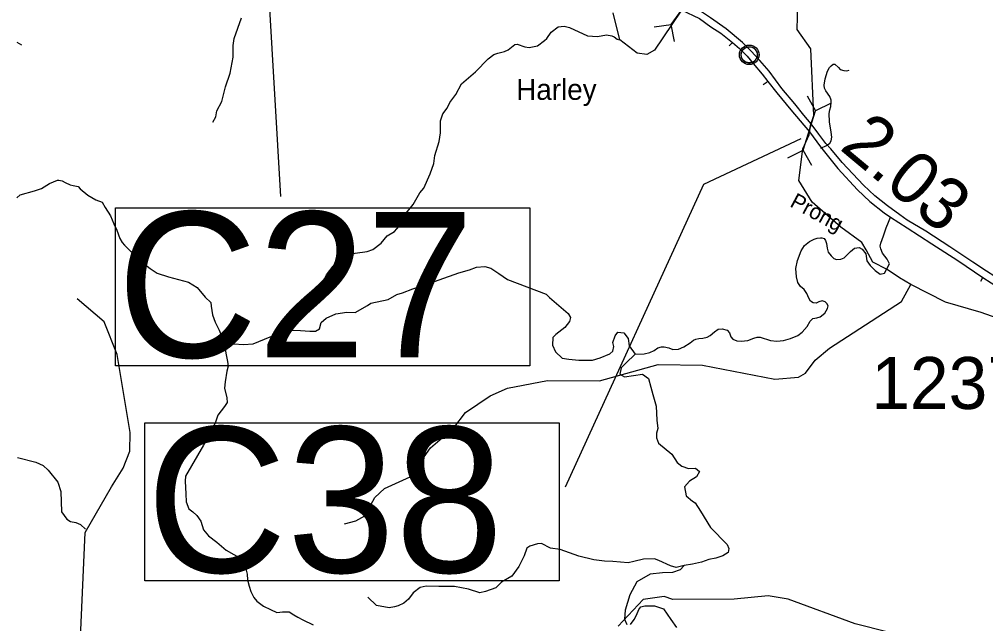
# Model space of a CAD drawing. Extents: x 1248089 to 1457196, y 820910 to 988753.
# Drawn here: x 1281298 to 1290590, y 891661 to 897474 of the extents above; entities that cross this region are included whole.
import ezdxf

# ---------------------------------------------------------------- set-up
doc = ezdxf.new("R2010")
doc.units = 0
for name, color, linetype in [('Exist Civil Demographics Community CELL', 7, 'Continuous'), ('Exist Civil Demographics Community Label', 7, 'Continuous'), ('Exist Hydrographic Creek Single Shore', 7, 'Continuous'), ('Exist Hydrographic Misc Water Feature', 7, 'Continuous'), ('Exist Road Non-System Type 51', 7, 'Continuous'), ('Exist Road Primary US Divided Attributed', 7, 'Continuous'), ('Exist Road Primary US Mileage Hundredths English Label', 7, 'Continuous'), ('Exist Road Primary US Structure Culvert CELL', 7, 'Continuous'), ('Exist Road Primary US Structure Culvert Number Label', 7, 'Continuous'), ('Prop Lane Lines', 7, 'Continuous'), ('Scratch_Level_4', 7, 'Continuous')]:
    doc.layers.add(name, color=color, linetype=linetype)

msp = doc.modelspace()

# ---------------------------------------------------------------- linework, layer by layer
at = {"layer": 'Exist Civil Demographics Community CELL'}
msp.add_lwpolyline([(1288239.6, 897145.1), (1288240.5, 897150.7), (1288242.3, 897157.2), (1288245.2, 897164.4), (1288248.2, 897170.2), (1288251.5, 897175.9), (1288255.3, 897181), (1288259.2, 897185.4), (1288263.8, 897190), (1288269.4, 897194.6), (1288274.8, 897198.3), (1288279.7, 897201.1), (1288284.7, 897203.6), (1288290.2, 897205.9), (1288295.8, 897207.7), (1288300.1, 897208.9), (1288305, 897209.6), (1288309.1, 897210.3), (1288315.5, 897210.6), (1288319.9, 897210.5), (1288325.6, 897210.2), (1288330.5, 897209.5), (1288335.4, 897208.5), (1288340.4, 897207.1), (1288345.6, 897205.1), (1288352.2, 897202.2), (1288358.5, 897198.7), (1288363.5, 897195.2), (1288368.7, 897191.2), (1288372, 897188), (1288376.1, 897183.6), (1288380, 897179), (1288383.1, 897174.4), (1288386.2, 897169.4), (1288388.7, 897164.2), (1288390.7, 897159.2), (1288392.3, 897154.2), (1288393.5, 897149.6), (1288394.6, 897143.5), (1288395.3, 897138.8), (1288395.5, 897132.8), (1288395.3, 897127), (1288394.8, 897121.3), (1288393.8, 897115.9), (1288392.2, 897109.7), (1288390.3, 897103.9), (1288388, 897098.8), (1288384.8, 897092.8), (1288381.6, 897087.5), (1288378.1, 897082.8), (1288373.9, 897078), (1288368.6, 897073.1), (1288363.6, 897069), (1288358.6, 897065.5), (1288354.2, 897063), (1288347.4, 897059.8), (1288340.3, 897057.1), (1288334.3, 897055.6), (1288327.7, 897054.3), (1288323.3, 897053.8), (1288318.8, 897053.6), (1288313.2, 897053.6), (1288309, 897054), (1288303.3, 897054.7), (1288297.4, 897056), (1288292.8, 897057.3), (1288287.6, 897059.2), (1288283, 897061.2), (1288279.1, 897063.4), (1288272.3, 897067.5), (1288266.7, 897071.8), (1288261.8, 897076.3), (1288257.4, 897081.1), (1288254.2, 897085.1), (1288251.2, 897089.3), (1288247.1, 897096.4), (1288245.4, 897099.9), (1288243.7, 897103.9), (1288241.1, 897112.1), (1288239.6, 897119.2), (1288238.9, 897124.3), (1288238.5, 897130.6), (1288238.5, 897135.3), (1288239, 897141.8)], close=True, dxfattribs=at)
for centre, radius in [((1288317.2, 897132.7), 94.3), ((1288316.9, 897132.9), 76.7)]:
    msp.add_circle(centre, radius, dxfattribs=at)
at = {"layer": 'Exist Hydrographic Creek Single Shore'}
for points in [[(1289870.8, 894922.8), (1289762.4, 894989), (1289644.8, 895068.1), (1289505.1, 895139.8), (1289440.8, 895255.6), (1289398.6, 895327.3), (1289196.5, 895476.3), (1288922.4, 895715), (1288794.4, 895924.3), (1288832.4, 896227.3), (1288892.5, 896362.6), (1288898.3, 896404.3), (1288907.1, 896451.8), (1288939, 896549.3), (1288908.4, 897189.2), (1288779.4, 897375.6), (1288785.4, 897618.4), (1288731.3, 897770.5), (1288509.4, 897899.7), (1288359.4, 897935.6), (1288051.4, 897961.4)], [(1287659.7, 897552.7), (1287407.3, 897176.7), (1287331.3, 897135.5), (1287239.4, 897147.2), (1287074, 897275.2), (1287007.4, 897535.9)], [(1292298.6, 893596.2), (1291926.7, 893747.9), (1291505.3, 894232.6), (1291277.7, 894395), (1290547.5, 894654.9), (1290205.2, 894753.7), (1289870.8, 894922.8)], [(1281874.4, 891240.5), (1281931.3, 892539.3), (1282183.3, 892977.5), (1282296.3, 893155.8), (1282359.3, 893322), (1282363.3, 893499.2), (1282240.3, 894250.1), (1282114.3, 894564.5), (1281853.3, 894786.4)], [(1290519, 891272.9), (1290501, 891266.3), (1290375.5, 891257.3), (1290212.5, 891395.2), (1289956.5, 891502.1), (1289334.5, 891659), (1288690.5, 891898.4), (1288499.5, 891928.6), (1288173.5, 891895.7), (1287581.5, 891894.4), (1287498.5, 891922.4), (1287297.5, 891893.6), (1287057.5, 891639)]]:
    msp.add_lwpolyline(points, dxfattribs=at)
at = {"layer": 'Exist Hydrographic Misc Water Feature'}
for points in [[(1283157.8, 896486.2), (1283187.1, 896537.3), (1283196.6, 896593.7), (1283244.7, 896684.7), (1283280.3, 896825.9), (1283325.4, 896956.4), (1283353.2, 897110.1), (1283353.9, 897221.7), (1283363.7, 897289.7), (1283434.6, 897488.5)], [(1284167.7, 894898.5), (1284229.3, 894966.9), (1284252.6, 895016.6), (1284314.7, 895100.6), (1284497.6, 895214.3), (1284525.9, 895226), (1284642.3, 895241), (1284698.9, 895259.5), (1284778.4, 895322), (1284836.2, 895390.6), (1284905.3, 895432.7), (1284950.5, 895483.5), (1285003.2, 895590.7), (1285085.7, 895694.2), (1285150.5, 895805.3), (1285187.6, 895850.5), (1285247.2, 895988.8), (1285283.6, 896088.3), (1285293.4, 896163.5), (1285336.8, 896300.5), (1285348.8, 896380.8), (1285347.7, 896496.4), (1285369.3, 896564.2), (1285412.7, 896620.8), (1285438.1, 896672.8), (1285495.9, 896751.2), (1285550.5, 896853.5), (1285683.4, 896969.1), (1285806.7, 897095.4), (1285861.6, 897134.5), (1285898, 897149.4), (1285962.4, 897163.7), (1285998.9, 897181), (1286064.1, 897231.4), (1286084.2, 897235.1), (1286159.8, 897209), (1286199.7, 897204.1), (1286280, 897220.6), (1286349.3, 897270.8), (1286369.8, 897290.2), (1286411.3, 897349.2), (1286478.6, 897401.2), (1286538.8, 897408.2), (1286588.5, 897394.9), (1286762.7, 897316.7), (1286858.6, 897309.9), (1286943.1, 897323.8), (1286994.8, 897314.6), (1287018.6, 897304.2), (1287046.1, 897283.1), (1287074, 897275.2)], [(1284167.7, 894898.5), (1284229.3, 894966.9), (1284252.6, 895016.6), (1284314.7, 895100.6), (1284497.6, 895214.3), (1284525.9, 895226), (1284642.3, 895241), (1284698.9, 895259.5), (1284778.4, 895322), (1284836.2, 895390.6), (1284905.3, 895432.7), (1284950.5, 895483.5), (1285003.2, 895590.7), (1285085.7, 895694.2), (1285150.5, 895805.3), (1285187.6, 895850.5), (1285247.2, 895988.8), (1285283.6, 896088.3), (1285293.4, 896163.5), (1285336.8, 896300.5), (1285348.8, 896380.8), (1285347.7, 896496.4), (1285369.3, 896564.2), (1285412.7, 896620.8), (1285438.1, 896672.8), (1285495.9, 896751.2), (1285550.5, 896853.5), (1285683.4, 896969.1), (1285806.7, 897095.4), (1285861.6, 897134.5), (1285898, 897149.4), (1285962.4, 897163.7), (1285998.9, 897181), (1286064.1, 897231.4), (1286084.2, 897235.1), (1286159.8, 897209), (1286199.7, 897204.1), (1286280, 897220.6), (1286349.3, 897270.8), (1286369.8, 897290.2), (1286411.3, 897349.2), (1286478.6, 897401.2), (1286538.8, 897408.2), (1286588.5, 897394.9), (1286762.7, 897316.7), (1286858.6, 897309.9), (1286943.1, 897323.8), (1286994.8, 897314.6), (1287018.6, 897304.2), (1287046.1, 897283.1), (1287074, 897275.2)], [(1284426.4, 892620.7), (1284535.3, 892651.3), (1284620.3, 892698.9), (1284716.4, 892874.2), (1284810.4, 892960.9), (1285055.4, 893074.3), (1285253.4, 893352.6), (1285475.4, 893545.1), (1285587.4, 893693.9), (1285824.4, 893853.3), (1285993.4, 893925.5), (1286378.4, 893999.7), (1286878.4, 893996.3), (1287441.4, 894155.7), (1287866.4, 894147.2), (1288563.5, 894011.8), (1288789.5, 894033.5), (1288856.4, 894071.5), (1288951.4, 894194.4), (1289088.4, 894309.9), (1289782.4, 894758.8), (1289870.8, 894922.8)], [(1281281.4, 893258.2), (1281456.5, 893216.1), (1281527.6, 893181.9), (1281576.5, 893136.5), (1281669.8, 893022.2), (1281695.7, 892934), (1281704.9, 892737.6), (1281755.2, 892667.7), (1281790.6, 892643.2), (1281842.5, 892633.9), (1281886.1, 892616.6), (1281935, 892571.3)]]:
    msp.add_lwpolyline(points, dxfattribs=at)
at = {"layer": 'Exist Road Non-System Type 51'}
for p, q in [((1288154.9, 897250.6), (1288123.8, 897220.5)), ((1288451.5, 896843.1), (1288450.7, 896842.5)), ((1288489.1, 896870.4), (1288451.5, 896843.1)), ((1289005.9, 896234), (1289060.1, 896261.4)), ((1289657.1, 895524.4), (1289676.8, 895571.7)), ((1290543.6, 894956.5), (1290563.1, 894991.5))]:
    msp.add_line(p, q, dxfattribs=at)
for points in [[(1281273.3, 897255.8), (1281317.4, 897228.7)], [(1289060.1, 896261.4), (1289091.5, 896283.8), (1289105.5, 896305.6), (1289110.2, 896339.8), (1289105.5, 896389.7), (1289088.4, 896487.8), (1289086.8, 896568.8), (1289091.5, 896603), (1289100.8, 896635.7), (1289104, 896676.2), (1289105.5, 896698), (1289093.1, 896732.3), (1289052.6, 896785.2), (1289041.7, 896811.7), (1289038.6, 896841.3), (1289047.9, 896902), (1289068.2, 896975.2), (1289088.4, 897009.5), (1289105.5, 897028.1), (1289122.6, 897042.2), (1289141.3, 897042.2), (1289174, 897011), (1289192.7, 896992.3), (1289226.9, 896981.4), (1289254.9, 896979.9), (1289276.7, 896986.1)], [(1281274.4, 895756.4), (1281306.9, 895785.9), (1281442.7, 895824.3), (1281510.6, 895848), (1281587.3, 895895.2), (1281664.1, 895927.7), (1281678.9, 895927.7), (1281711.3, 895921.8), (1281737.9, 895904.1), (1281788.1, 895883.4), (1281814.7, 895874.6), (1281864.9, 895865.7), (1281882.6, 895845), (1281955.6, 895783.2), (1282032.4, 895738.9), (1282094.4, 895715.3), (1282123.9, 895665.1), (1282174.1, 895585.3), (1282206.6, 895508.5), (1282236.1, 895446.4), (1282265.6, 895366.7), (1282286.3, 895328.2), (1282309.9, 895301.7), (1282380.8, 895230.7), (1282481.2, 895136.2), (1282555, 895077.1), (1282624.7, 895033.1), (1282733.9, 894997.7), (1282925.8, 894944.5), (1283008.5, 894894.3), (1283085.2, 894802.7), (1283138.4, 894749.5), (1283144.3, 894714), (1283156.1, 894631.3), (1283179.7, 894560.4), (1283221, 894483.6), (1283264.7, 894373)], [(1287218.7, 894253), (1287307, 894258.1), (1287359.9, 894268.4), (1287402.3, 894289), (1287437.6, 894313), (1287473, 894325), (1287499.4, 894325), (1287543.6, 894314.7), (1287582.4, 894299.3), (1287635.4, 894301), (1287686.6, 894323.2), (1287750.2, 894362.6), (1287782, 894388.3), (1287803.2, 894396.9), (1287831.4, 894403.8), (1287870.3, 894407.2), (1287912.6, 894415.8), (1287940.9, 894432.9), (1287983.3, 894468.9), (1288018.6, 894494.6), (1288057.4, 894498), (1288105.1, 894484.3), (1288126.3, 894460.3), (1288138.7, 894419.2), (1288158.1, 894396.9), (1288196.9, 894383.2), (1288239.3, 894378.1), (1288302.9, 894386.6), (1288361.1, 894408.9), (1288394.7, 894415.8), (1288422.9, 894415.8), (1288520.9, 894386.6), (1288582.7, 894379.8), (1288646.3, 894386.6), (1288713.4, 894403.8), (1288785.8, 894434.6), (1288824.7, 894463.7), (1288874.1, 894520.3), (1288902.4, 894571.7), (1288927.1, 894597.4), (1288967.7, 894604.2), (1288999.5, 894612.8), (1289044.5, 894647.1), (1289071, 894691.6), (1289074.5, 894719), (1289062.2, 894739.6), (1289046.3, 894758.4), (1289018, 894767), (1288986.2, 894758.4), (1288959.7, 894744.7), (1288931.5, 894746.4), (1288905, 894763.6), (1288890.9, 894791), (1288869.7, 894837.3), (1288846.7, 894875), (1288809.7, 894904.1), (1288783.2, 894943.5), (1288772.6, 894996.6), (1288763.7, 895077.1), (1288782.3, 895155.9), (1288815.8, 895248.5), (1288847.6, 895298.2), (1288895.3, 895335.9), (1288941.2, 895358.1), (1288971.2, 895368.4), (1289003, 895373.5), (1289015.4, 895373.5), (1289036.6, 895366.7), (1289048.9, 895347.8), (1289059.5, 895317), (1289064.8, 895272.5), (1289077.2, 895234.8), (1289105.4, 895200.5), (1289131.9, 895173.1), (1289156.6, 895162.8), (1289199, 895166.2), (1289230.8, 895179.9), (1289289.1, 895241.6), (1289329.7, 895274.2), (1289373.8, 895279.3), (1289404.1, 895264.8), (1289437.2, 895217), (1289448.2, 895152.7), (1289479.4, 895104.9), (1289529, 895058.9), (1289576.8, 895024), (1289619.1, 895033.1), (1289666.9, 895123.4), (1289642.2, 895166.2), (1289599.8, 895224.5), (1289582.2, 895265.6), (1289576.9, 895293), (1289582.2, 895322.1), (1289606.9, 895392.4), (1289635.2, 895469.5), (1289656.3, 895522.6), (1289657.1, 895524.4)], [(1283264.7, 894373), (1283360.4, 894353.5), (1283453.4, 894345.1), (1283546.4, 894353.5), (1283833.8, 894472), (1283909.9, 894484.7), (1284002.9, 894480.4), (1284091.6, 894476.2), (1284146.6, 894476.2), (1284184.6, 894497.3), (1284201.5, 894556.6), (1284248, 894598.9), (1284341, 894641.2), (1284446.7, 894658.1), (1284527, 894653.8), (1284645.3, 894721.5), (1284679.2, 894742.7), (1284844, 894780.7), (1284928.5, 894827.3), (1284983.5, 894844.2), (1285080.7, 894882.3), (1285190.6, 894916.1), (1285524.5, 895034.5), (1285625.9, 895064.1), (1285693.6, 895089.5), (1285773.9, 895098), (1285833.1, 895081.1), (1285909.1, 895030.3), (1285993.7, 894971.1), (1286365.6, 894831.5), (1286395.2, 894797.7), (1286577, 894645.4), (1286598.1, 894607.3), (1286589.6, 894569.3), (1286543.1, 894510), (1286458.6, 894442.4), (1286429, 894412.7), (1286424.8, 894340.8), (1286454.4, 894277.4), (1286517.8, 894213.9), (1286581.2, 894205.5), (1286678.4, 894197), (1286809.4, 894197), (1286883.7, 894218.2), (1286976.7, 894256.3), (1287006.3, 894281.7), (1287014.7, 894328.2), (1287006.3, 894366.3), (1287027.4, 894429.7), (1287052.8, 894463.6), (1287111.9, 894459.3), (1287154.2, 894404.3), (1287162.6, 894332.4), (1287218.7, 894253)], [(1283264.7, 894373), (1283288.4, 894245.9), (1283300.2, 894183.9), (1283306.1, 894139.6), (1283294.3, 894089.4), (1283276.5, 893985.9), (1283270.6, 893926.9), (1283294.3, 893832.3), (1283297.2, 893788), (1283270.6, 893749.6), (1283205.7, 893666.8), (1283182.1, 893590), (1283069.9, 893377.3), (1282895.9, 893080.5), (1282893, 893033.3), (1282898.9, 892909.2), (1282901.8, 892832.4), (1282928.4, 892767.4), (1282966.8, 892737.8), (1283005.2, 892702.4), (1283043.5, 892646.2), (1283070.1, 892563.5), (1283117.1, 892505.5), (1283196.8, 892446.4), (1283288.3, 892369.6), (1283362.1, 892328.2), (1283435.9, 892283.9), (1283462.5, 892254.3), (1283480.2, 892218.9), (1283480.2, 892174.6), (1283489.1, 892139.1), (1283492, 892083), (1283506.8, 892020.9), (1283524.5, 891970.7), (1283554, 891914.6), (1283582.6, 891877.6)], [(1287218.7, 894253), (1287128.8, 894167.5), (1287086.6, 894120.9), (1287073.9, 894061.7), (1287116.2, 894036.3), (1287204.9, 894049), (1287289.4, 894061.7), (1287348.6, 894019.4), (1287369.8, 893934.8), (1287390.9, 893867.2), (1287420.5, 893753), (1287428.9, 893617.6), (1287437.4, 893537.2), (1287424.7, 893494.9), (1287424.7, 893448.4), (1287445.8, 893397.7), (1287572.6, 893291.9), (1287622.8, 893213), (1287669.3, 893174.9), (1287732.7, 893153.7), (1287800.3, 893158), (1287838.4, 893124.1), (1287808.8, 893073.4), (1287741.2, 893031.1), (1287694.7, 892976.1), (1287711.6, 892891.5), (1287770.7, 892840.7), (1287796.1, 892823.8), (1287846.8, 892743.5), (1287944, 892587), (1288104.7, 892422), (1288121.3, 892385), (1288112.9, 892347), (1288062.1, 892313.1), (1287994.5, 892292), (1287926.9, 892279.3), (1287859.3, 892253.9), (1287770.5, 892232.8), (1287690.2, 892220.1)], [(1287690.2, 892220.1), (1287613.7, 892200.2), (1287558.8, 892217.1), (1287448.9, 892267.8), (1287406.6, 892284.8), (1287301, 892280.5), (1287208, 892259.4), (1287153, 892246.7), (1287005.1, 892259.4), (1286924.8, 892263.6), (1286823.3, 892276.3), (1286679.6, 892310.1), (1286497.9, 892373.6), (1286404.9, 892386.3), (1286320.4, 892432.8), (1286282.3, 892428.6), (1286206.2, 892407.4), (1286176.7, 892386.3), (1286151.3, 892314.4), (1286100.6, 892212.9), (1286032.9, 892119.8), (1285933.6, 892060.6), (1285878.6, 892005.6), (1285781.4, 891971.7), (1285726.5, 891959), (1285616.6, 891992.9), (1285481.3, 892018.3), (1285333.4, 892018.3), (1285210.8, 892022.5), (1285151.6, 892009.8), (1285084, 891959), (1285041.7, 891895.6), (1284995.2, 891857.5), (1284940.3, 891832.2), (1284906.5, 891823.7), (1284855.8, 891815.2), (1284733.2, 891836.4), (1284648.6, 891916.7)], [(1287690.2, 892220.1), (1287651.5, 892179.4), (1287579.7, 892154.1), (1287482.4, 892149.8), (1287364.1, 892137.1), (1287237.3, 892065.2), (1287169.7, 891938.3), (1287123.2, 891790.3), (1287119, 891705.7), (1287140.1, 891654.9)], [(1283582.6, 891877.6), (1283647.5, 891830.4), (1283712.5, 891797.9), (1283774.5, 891768.3), (1283804, 891771.3), (1283827.6, 891774.2), (1283892.6, 891774.2), (1283936.9, 891747.6), (1283975.2, 891724), (1284025.4, 891697.4), (1284122.9, 891650.1)], [(1287173.9, 891654.9), (1287211.9, 891701.5), (1287233.1, 891743.8), (1287254.2, 891798.8), (1287275.3, 891824.1), (1287313.4, 891832.6), (1287406.4, 891832.6), (1287490.9, 891803), (1287562.8, 891701.5), (1287617.7, 891625.3)]]:
    msp.add_lwpolyline(points, dxfattribs=at)
at = {"layer": 'Exist Road Primary US Divided Attributed'}
for points in [[(1287661.9, 897565.8), (1287837.8, 897480.5), (1287948.7, 897402.1), (1288042.4, 897341.5), (1288154.9, 897250.6), (1288223.6, 897193.1), (1288295.4, 897120.4), (1288354.8, 897050.7), (1288441.8, 896945.7), (1288494.9, 896874.5), (1288581.8, 896766.7), (1288718, 896603), (1288896.7, 896392.6)], [(1288913.2, 896468.3), (1288843.1, 896550.8), (1288755.1, 896662.2), (1288629.6, 896808.3), (1288507.5, 896975.7), (1288420.4, 897079.5), (1288332.9, 897170.4), (1288251.7, 897252.2), (1288095.5, 897382.4), (1287945.6, 897487), (1287848.8, 897553.4), (1287708.9, 897621.3)], [(1292340.5, 893728.9), (1292200.8, 893817.8), (1292054.4, 893944.6), (1291802.7, 894157.8), (1291483, 894429.5), (1291370.9, 894523.7), (1291174.9, 894665.9), (1291046, 894751.6), (1290837.3, 894899.1), (1290597.8, 895053.4), (1290467.7, 895137.1), (1290246.1, 895284.5), (1290014.8, 895435.2), (1289835.2, 895543.5), (1289766.5, 895595), (1289647.8, 895679.8), (1289525.2, 895777.9), (1289416.6, 895878.3), (1289210.3, 896095.6), (1289100.3, 896229), (1289053.5, 896279.8), (1288987.5, 896370.6), (1288913.2, 896468.3)], [(1288896.7, 896392.6), (1289001.3, 896246.8), (1289170.4, 896039.2), (1289357.3, 895832.8), (1289476, 895720.7), (1289613.5, 895613.2), (1289676.8, 895571.7), (1289835.6, 895467.8), (1290073.1, 895315.3), (1290322, 895155.9), (1290563.1, 894991.5), (1290723.8, 894889.5)]]:
    msp.add_lwpolyline(points, dxfattribs=at)
at = {"layer": 'Exist Road Primary US Structure Culvert CELL'}
for p, q in [((1287566.7, 897424.8), (1287799, 897746.4)), ((1287401.6, 897402.8), (1287566.7, 897424.8)), ((1287597.6, 897261.2), (1287566.7, 897424.8)), ((1288874.3, 896739.2), (1288955.4, 896593.7)), ((1289105.1, 896666.8), (1288955.4, 896593.7)), ((1288836.7, 896215.2), (1288955.4, 896593.7)), ((1288687, 896142.1), (1288836.7, 896215.2)), ((1288917.8, 896069.7), (1288836.7, 896215.2))]:
    msp.add_line(p, q, dxfattribs=at)
at = {"layer": 'Exist Road Primary US Structure Culvert Number Label'}
msp.add_line((1283618.8, 899049.4), (1283808.5, 895769.9), dxfattribs=at)
msp.add_lwpolyline([(1288814.1, 896323.2), (1287876.9, 895885.9), (1286547, 892975.5)], dxfattribs=at)
for points in [[(1282224.2, 895662.3), (1286205.9, 895662.3), (1286205.9, 894142.9), (1282224.2, 894142.9)], [(1282505.9, 893593.9), (1286487.7, 893593.9), (1286487.7, 892074.5), (1282505.9, 892074.5)]]:
    msp.add_lwpolyline(points, close=True, dxfattribs=at)

# ---------------------------------------------------------------- texts
at = {"layer": 'Exist Civil Demographics Community Label'}
msp.add_text('Harley', height=200, dxfattribs=at).set_placement((1286076.2, 896699.3))
at = {"layer": 'Exist Road Primary US Mileage Hundredths English Label'}
msp.add_text('2.03', height=500, rotation=320.16567, dxfattribs=at).set_placement((1289174.7, 896231.1))
at = {"layer": 'Exist Road Primary US Structure Culvert Number Label'}
for s, p in [('C27', (1282237.3, 894222)), ('C38', (1282519, 892153.6))]:
    msp.add_text(s, height=1400, dxfattribs=at).set_placement(p)
at = {"layer": 'Prop Lane Lines'}
msp.add_text('1237', height=500, dxfattribs=at).set_placement((1289490.4, 893726.3))
at = {"layer": 'Scratch_Level_4'}
msp.add_text('Prong', height=150, rotation=331.69126, dxfattribs=at).set_placement((1288698.5, 895678.8))

doc.saveas('drawing.dxf')
